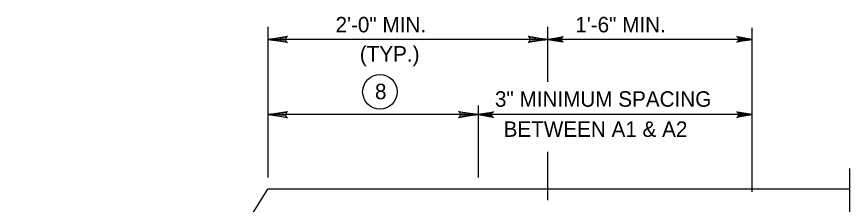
# Model space of a CAD drawing. Extents: x 639331 to 643089, y 299088 to 300975.
# Drawn here: x 640912.8 to 641074.4, y 299859.5 to 299895.9 of the extents above; entities that cross this region are included whole.
import ezdxf

# ---------------------------------------------------------------- set-up
doc = ezdxf.new("R2010")
doc.units = 0
doc.layers.add('1', color=7, linetype='Continuous')

msp = doc.modelspace()

# ---------------------------------------------------------------- linework, layer by layer
at = {"layer": '1'}
for p, q in [((641015.9, 299891.46), (640961.52, 299891.46)), ((641055.53, 299891.46), (641015.9, 299891.46)), ((641002.33, 299876.87), (640961.52, 299876.87)), ((641055.53, 299876.87), (641002.33, 299876.87)), ((641074.4, 299866.39), (641074.4, 299826.01)), ((640912.77, 299784.64), (640961.52, 299862.39)), ((641074.4, 299862.39), (640961.52, 299862.39))]:
    msp.add_line(p, q, dxfattribs=at)
for points in [[(640961.52, 299893.93), (640961.52, 299864.66)], [(641015.9, 299883.22), (641015.9, 299893.93)], [(641055.53, 299861.92), (641055.53, 299893.68)], [(640965.15, 299891.01), (640965.02, 299891.27), (640961.52, 299891.46), (640965.15, 299891.01), (640965.34, 299890.85), (640961.52, 299891.46), (640965.02, 299891.64), (640965.14, 299891.9), (640961.52, 299891.46), (640965.34, 299892.07), (640965.14, 299891.9)], [(641012.26, 299891.92), (641012.4, 299891.66), (641015.9, 299891.46), (641012.26, 299891.92), (641012.08, 299892.08), (641015.9, 299891.46), (641012.4, 299891.29), (641012.27, 299891.03), (641015.9, 299891.46), (641012.08, 299890.86), (641012.27, 299891.03)], [(641015.9, 299891.46), (641018.88, 299892.02), (641018.76, 299891.94), (641018.65, 299891.86), (641018.59, 299891.76), (641018.53, 299891.66), (641018.51, 299891.56), (641018.5, 299891.46), (641018.51, 299891.36), (641018.53, 299891.26), (641018.59, 299891.16), (641018.65, 299891.06), (641018.76, 299890.99), (641018.88, 299890.91), (641015.9, 299891.46), (641018.76, 299890.99), (641018.65, 299891.06), (641015.9, 299891.46), (641018.59, 299891.16), (641018.53, 299891.26), (641015.9, 299891.46), (641018.51, 299891.36), (641018.5, 299891.46), (641015.9, 299891.46), (641018.51, 299891.56), (641018.53, 299891.66), (641015.9, 299891.46), (641018.59, 299891.76), (641018.65, 299891.86), (641015.9, 299891.46), (641018.76, 299891.94)], [(641055.53, 299891.46), (641052.55, 299890.91), (641052.66, 299890.99), (641052.78, 299891.06), (641052.84, 299891.16), (641052.9, 299891.26), (641052.91, 299891.36), (641052.93, 299891.46), (641052.91, 299891.56), (641052.9, 299891.66), (641052.84, 299891.76), (641052.78, 299891.86), (641052.66, 299891.94), (641052.55, 299892.02), (641055.53, 299891.46), (641052.66, 299891.94), (641052.78, 299891.86), (641055.53, 299891.46), (641052.84, 299891.76), (641052.9, 299891.66), (641055.53, 299891.46), (641052.91, 299891.56), (641052.93, 299891.46), (641055.53, 299891.46), (641052.91, 299891.36), (641052.9, 299891.26), (641055.53, 299891.46), (641052.84, 299891.16), (641052.78, 299891.06), (641055.53, 299891.46), (641052.66, 299890.99)], [(640965.15, 299876.41), (640965.02, 299876.68), (640961.52, 299876.87), (640965.15, 299876.41), (640965.34, 299876.25), (640961.52, 299876.87), (640965.02, 299877.04), (640965.14, 299877.3), (640961.52, 299876.87), (640965.34, 299877.48), (640965.14, 299877.3)], [(640998.7, 299877.33), (640998.83, 299877.06), (641002.33, 299876.87), (640998.7, 299877.33), (640998.51, 299877.49), (641002.33, 299876.87), (640998.83, 299876.7), (640998.71, 299876.44), (641002.33, 299876.87), (640998.51, 299876.26), (640998.71, 299876.44)], [(641002.33, 299878.65), (641002.33, 299864.66)], [(641002.33, 299876.87), (641005.31, 299877.43), (641005.2, 299877.35), (641005.08, 299877.27), (641005.02, 299877.17), (641004.96, 299877.07), (641004.95, 299876.97), (641004.93, 299876.87), (641004.95, 299876.77), (641004.96, 299876.67), (641005.02, 299876.57), (641005.08, 299876.47), (641005.2, 299876.39), (641005.31, 299876.31), (641002.33, 299876.87), (641005.2, 299876.39), (641005.08, 299876.47), (641002.33, 299876.87), (641005.02, 299876.57), (641004.96, 299876.67), (641002.33, 299876.87), (641004.95, 299876.77), (641004.93, 299876.87), (641002.33, 299876.87), (641004.95, 299876.97), (641004.96, 299877.07), (641002.33, 299876.87), (641005.02, 299877.17), (641005.08, 299877.27), (641002.33, 299876.87), (641005.2, 299877.35)], [(641055.53, 299876.87), (641052.55, 299876.31), (641052.66, 299876.39), (641052.78, 299876.47), (641052.84, 299876.57), (641052.9, 299876.67), (641052.91, 299876.77), (641052.93, 299876.87), (641052.91, 299876.97), (641052.9, 299877.07), (641052.84, 299877.17), (641052.78, 299877.27), (641052.66, 299877.35), (641052.55, 299877.43), (641055.53, 299876.87), (641052.66, 299877.35), (641052.78, 299877.27), (641055.53, 299876.87), (641052.84, 299877.17), (641052.9, 299877.07), (641055.53, 299876.87), (641052.91, 299876.97), (641052.93, 299876.87), (641055.53, 299876.87), (641052.91, 299876.77), (641052.9, 299876.67), (641055.53, 299876.87), (641052.84, 299876.57), (641052.78, 299876.47), (641055.53, 299876.87), (641052.66, 299876.39)], [(641015.9, 299860.3), (641015.9, 299869.66)]]:
    msp.add_lwpolyline(points, dxfattribs=at)
msp.add_circle((640983.28, 299881.3), 3.35, dxfattribs=at)

# ---------------------------------------------------------------- texts
for s, p in [('2\'-0" MIN.', (640974.67, 299892.83)), ('1\'-6" MIN.', (641021.2, 299892.83)), ('(TYP.)', (640979.38, 299887.16)), ('8', (640982.32, 299879.86)), ('3" MINIMUM SPACING', (641005.61, 299878.4)), ('BETWEEN A1 & A2', (641007.29, 299872.56))]:
    msp.add_text(s, height=3, dxfattribs=at).set_placement(p)

doc.saveas('drawing.dxf')
